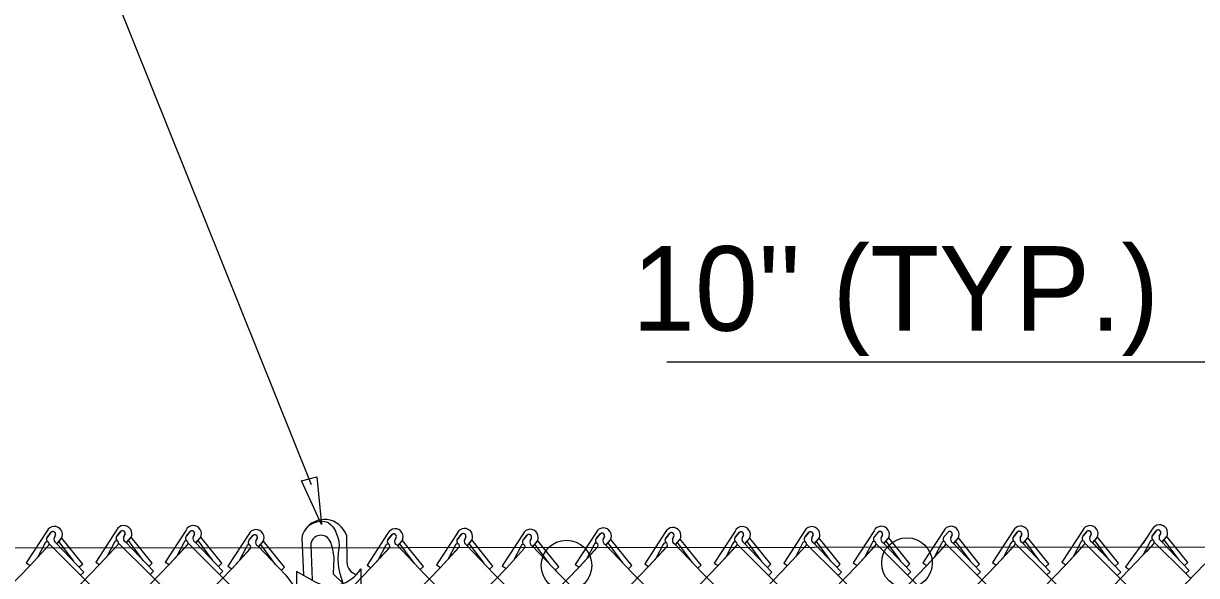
# Model space of a CAD drawing. Extents: x 0 to 1270, y 0 to 830.
# Drawn here: x 1008.4 to 1076.4, y 436.1 to 468.1 of the extents above; entities that cross this region are included whole.
import ezdxf

# ---------------------------------------------------------------- set-up
doc = ezdxf.new("R2010")
doc.units = 0
for name, color, linetype in [('CT_Dimensions', 7, 'Continuous'), ('sb_Chainlink Fence', 7, 'Continuous'), ('sb_Existing Structural Steel', 7, 'Continuous')]:
    doc.layers.add(name, color=color, linetype=linetype)

msp = doc.modelspace()

# ---------------------------------------------------------------- linework, layer by layer
at = {"layer": 'CT_Dimensions'}
for p, q in [((1025.052, 441.396), (978.462, 557.519)), ((1045.655, 448.523), (1078.154, 448.523))]:
    msp.add_line(p, q, dxfattribs=at)
msp.add_lwpolyline([(1025.371, 441.857), (1025.644, 439.085), (1024.487, 441.619)], close=True, dxfattribs=at)
at = {"layer": 'sb_Chainlink Fence'}
for p, q in [((1009.731, 438.713), (1008.522, 436.862)), ((1009.756, 438.379), (1009.977, 438.644)), ((1009.957, 438.622), (1009.756, 438.379)), ((1013.762, 438.764), (1012.553, 436.913)), ((1013.787, 438.43), (1014.008, 438.694)), ((1013.988, 438.672), (1013.787, 438.43)), ((1017.79, 438.762), (1016.581, 436.912)), ((1017.816, 438.428), (1018.037, 438.693)), ((1018.016, 438.671), (1017.816, 438.428)), ((1033.512, 438.598), (1032.303, 436.747)), ((1037.318, 438.548), (1036.109, 436.697)), ((1041.553, 438.626), (1040.347, 436.763)), ((1041.579, 438.292), (1041.8, 438.557)), ((1045.58, 438.655), (1044.372, 436.805)), ((1045.606, 438.321), (1045.827, 438.586)), ((1045.806, 438.564), (1045.606, 438.321)), ((1049.611, 438.706), (1048.403, 436.855)), ((1049.637, 438.372), (1049.858, 438.637)), ((1049.837, 438.615), (1049.637, 438.372)), ((1053.64, 438.705), (1052.431, 436.854)), ((1053.665, 438.37), (1053.886, 438.635)), ((1053.866, 438.613), (1053.665, 438.37)), ((1057.666, 438.723), (1056.457, 436.872)), ((1057.692, 438.388), (1057.913, 438.653)), ((1057.892, 438.631), (1057.692, 438.388)), ((1061.705, 438.72), (1060.496, 436.869)), ((1061.731, 438.386), (1061.952, 438.65)), ((1061.931, 438.628), (1061.731, 438.386)), ((1065.732, 438.73), (1064.523, 436.88)), ((1065.757, 438.396), (1065.979, 438.661)), ((1065.958, 438.639), (1065.757, 438.396)), ((1069.759, 438.76), (1068.55, 436.909)), ((1069.784, 438.425), (1070.006, 438.69)), ((1069.985, 438.668), (1069.784, 438.425)), ((1073.79, 438.81), (1073.262, 438.002)), ((1073.815, 438.476), (1074.037, 438.741)), ((1074.016, 438.719), (1073.815, 438.476)), ((1074.278, 438.578), (1074.197, 438.4)), ((1074.197, 438.406), (1074.278, 438.574)), ((1008.746, 436.711), (1009.825, 437.885)), ((1008.746, 436.711), (1009.818, 437.879)), ((1009.596, 437.985), (1009.194, 437.207)), ((1009.847, 437.96), (1011.67, 436.148)), ((1010.219, 438.48), (1010.138, 438.303)), ((1010.138, 438.309), (1010.219, 438.476)), ((1010.245, 438.034), (1011.867, 436.329)), ((1010.313, 437.986), (1010.559, 438.281)), ((1010.316, 437.991), (1010.56, 438.282)), ((1011.277, 436.955), (1010.422, 438.105)), ((1010.559, 438.281), (1010.577, 438.315)), ((1010.577, 438.315), (1010.592, 438.351)), ((1011.797, 436.791), (1010.583, 438.302)), ((1012.777, 436.762), (1013.856, 437.936)), ((1012.777, 436.762), (1013.849, 437.929)), ((1013.627, 438.035), (1013.225, 437.257)), ((1013.878, 438.011), (1015.701, 436.199)), ((1014.25, 438.531), (1014.169, 438.354)), ((1014.169, 438.36), (1014.25, 438.527)), ((1014.276, 438.084), (1015.898, 436.379)), ((1014.344, 438.037), (1014.59, 438.331)), ((1014.347, 438.041), (1014.591, 438.332)), ((1015.308, 437.005), (1014.453, 438.156)), ((1014.59, 438.331), (1014.608, 438.365)), ((1014.608, 438.365), (1014.623, 438.402)), ((1015.828, 436.842), (1014.614, 438.353)), ((1016.805, 436.76), (1017.884, 437.935)), ((1016.805, 436.76), (1017.877, 437.928)), ((1017.655, 438.034), (1017.253, 437.256)), ((1017.906, 438.01), (1019.729, 436.198)), ((1018.278, 438.53), (1018.197, 438.352)), ((1018.198, 438.358), (1018.278, 438.526)), ((1018.305, 438.083), (1019.926, 436.378)), ((1018.372, 438.035), (1018.618, 438.33)), ((1018.376, 438.04), (1018.62, 438.331)), ((1019.336, 437.004), (1018.482, 438.154)), ((1018.618, 438.33), (1018.636, 438.364)), ((1018.636, 438.364), (1018.652, 438.4)), ((1019.857, 436.841), (1018.642, 438.352)), ((1021.426, 438.53), (1020.217, 436.68)), ((1021.452, 438.196), (1021.673, 438.461)), ((1021.652, 438.439), (1021.452, 438.196)), ((1021.914, 438.298), (1021.833, 438.12)), ((1021.834, 438.126), (1021.914, 438.294)), ((1022.008, 437.803), (1022.254, 438.098)), ((1022.012, 437.808), (1022.256, 438.099)), ((1022.972, 436.772), (1022.118, 437.922)), ((1022.254, 438.098), (1022.273, 438.132)), ((1022.273, 438.132), (1022.288, 438.168)), ((1023.493, 436.609), (1022.278, 438.12)), ((1030, 437.9), (1031.622, 436.195)), ((1030.068, 437.853), (1030.314, 438.147)), ((1030.071, 437.857), (1030.315, 438.148)), ((1031.032, 436.821), (1030.177, 437.972)), ((1030.314, 438.147), (1030.332, 438.181)), ((1030.332, 438.181), (1030.347, 438.218)), ((1031.552, 436.658), (1030.338, 438.169)), ((1033.377, 437.869), (1032.975, 437.091)), ((1033.537, 438.263), (1033.759, 438.528)), ((1033.738, 438.506), (1033.537, 438.263)), ((1034, 438.365), (1033.919, 438.187)), ((1033.919, 438.193), (1034, 438.361)), ((1034.026, 437.918), (1035.648, 436.213)), ((1034.094, 437.871), (1034.34, 438.165)), ((1034.097, 437.875), (1034.342, 438.166)), ((1035.058, 436.839), (1034.204, 437.99)), ((1034.34, 438.165), (1034.358, 438.199)), ((1034.358, 438.199), (1034.374, 438.236)), ((1035.578, 436.676), (1034.364, 438.187)), ((1037.344, 438.214), (1037.565, 438.479)), ((1037.544, 438.457), (1037.344, 438.214)), ((1037.806, 438.315), (1037.725, 438.138)), ((1037.726, 438.144), (1037.806, 438.311)), ((1037.833, 437.869), (1039.454, 436.164)), ((1037.9, 437.821), (1038.146, 438.116)), ((1037.904, 437.826), (1038.148, 438.117)), ((1038.864, 436.79), (1038.01, 437.94)), ((1038.146, 438.116), (1038.164, 438.15)), ((1038.164, 438.15), (1038.18, 438.186)), ((1039.385, 436.626), (1038.17, 438.137)), ((1041.418, 437.898), (1041.016, 437.12)), ((1041.779, 438.535), (1041.579, 438.292)), ((1042.041, 438.394), (1041.96, 438.216)), ((1041.961, 438.222), (1042.041, 438.39)), ((1042.068, 437.947), (1043.689, 436.242)), ((1042.135, 437.899), (1042.382, 438.194)), ((1042.139, 437.904), (1042.383, 438.195)), ((1043.099, 436.868), (1042.245, 438.018)), ((1042.382, 438.194), (1042.4, 438.228)), ((1042.4, 438.228), (1042.415, 438.264)), ((1043.62, 436.705), (1042.405, 438.216)), ((1045.445, 437.927), (1045.044, 437.149)), ((1046.068, 438.423), (1045.987, 438.245)), ((1045.988, 438.251), (1046.068, 438.419)), ((1046.095, 437.976), (1047.716, 436.271)), ((1046.163, 437.929), (1046.409, 438.223)), ((1046.166, 437.933), (1046.41, 438.224)), ((1047.126, 436.897), (1046.272, 438.048)), ((1046.409, 438.223), (1046.427, 438.257)), ((1046.427, 438.257), (1046.442, 438.294)), ((1047.647, 436.734), (1046.432, 438.245)), ((1048.626, 436.704), (1049.705, 437.879)), ((1048.626, 436.704), (1049.698, 437.872)), ((1049.476, 437.978), (1049.075, 437.2)), ((1049.727, 437.953), (1051.55, 436.141)), ((1050.099, 438.473), (1050.018, 438.296)), ((1050.019, 438.302), (1050.099, 438.469)), ((1050.126, 438.027), (1051.747, 436.322)), ((1050.194, 437.979), (1050.44, 438.274)), ((1050.197, 437.984), (1050.441, 438.275)), ((1051.157, 436.948), (1050.303, 438.098)), ((1050.44, 438.274), (1050.458, 438.308)), ((1050.458, 438.308), (1050.473, 438.344)), ((1051.678, 436.784), (1050.463, 438.296)), ((1052.655, 436.703), (1053.734, 437.877)), ((1052.655, 436.703), (1053.727, 437.87)), ((1053.505, 437.976), (1053.103, 437.198)), ((1053.756, 437.952), (1055.579, 436.14)), ((1054.128, 438.472), (1054.047, 438.294)), ((1054.047, 438.301), (1054.128, 438.468)), ((1054.154, 438.025), (1055.776, 436.32)), ((1054.222, 437.978), (1054.468, 438.272)), ((1054.225, 437.982), (1054.469, 438.273)), ((1055.186, 436.946), (1054.331, 438.097)), ((1054.468, 438.272), (1054.486, 438.306)), ((1054.486, 438.306), (1054.501, 438.343)), ((1055.706, 436.783), (1054.492, 438.294)), ((1056.681, 436.721), (1057.76, 437.895)), ((1056.681, 436.721), (1057.753, 437.888)), ((1057.531, 437.994), (1057.129, 437.216)), ((1057.782, 437.97), (1059.605, 436.158)), ((1058.154, 438.49), (1058.073, 438.312)), ((1058.074, 438.319), (1058.154, 438.486)), ((1058.181, 438.043), (1059.802, 436.338)), ((1058.248, 437.996), (1058.494, 438.29)), ((1058.252, 438), (1058.496, 438.291)), ((1059.212, 436.964), (1058.358, 438.115)), ((1058.494, 438.29), (1058.512, 438.324)), ((1058.512, 438.324), (1058.528, 438.361)), ((1059.733, 436.801), (1058.518, 438.312)), ((1060.72, 436.718), (1061.799, 437.892)), ((1060.72, 436.718), (1061.792, 437.885)), ((1061.57, 437.991), (1061.168, 437.213)), ((1061.821, 437.967), (1063.644, 436.155)), ((1062.193, 438.487), (1062.112, 438.309)), ((1062.113, 438.316), (1062.193, 438.483)), ((1062.22, 438.04), (1063.841, 436.335)), ((1062.287, 437.993), (1062.534, 438.287)), ((1062.291, 437.997), (1062.535, 438.288)), ((1063.251, 436.961), (1062.397, 438.112)), ((1062.534, 438.287), (1062.552, 438.321)), ((1062.552, 438.321), (1062.567, 438.358)), ((1063.772, 436.798), (1062.557, 438.309)), ((1064.747, 436.729), (1065.826, 437.903)), ((1064.747, 436.729), (1065.819, 437.896)), ((1065.597, 438.002), (1065.195, 437.224)), ((1065.848, 437.978), (1067.671, 436.166)), ((1066.22, 438.498), (1066.139, 438.32)), ((1066.139, 438.326), (1066.22, 438.494)), ((1066.246, 438.051), (1067.868, 436.346)), ((1066.314, 438.004), (1066.56, 438.298)), ((1066.317, 438.008), (1066.562, 438.299)), ((1067.278, 436.972), (1066.424, 438.123)), ((1066.56, 438.298), (1066.578, 438.332)), ((1066.578, 438.332), (1066.594, 438.369)), ((1067.798, 436.809), (1066.584, 438.32)), ((1068.774, 436.758), (1069.853, 437.932)), ((1068.774, 436.758), (1069.846, 437.925)), ((1069.624, 438.031), (1069.222, 437.253)), ((1069.875, 438.007), (1071.698, 436.195)), ((1070.247, 438.527), (1070.166, 438.349)), ((1070.166, 438.356), (1070.247, 438.523)), ((1070.273, 438.08), (1070.88, 437.443)), ((1070.341, 438.033), (1070.587, 438.327)), ((1070.341, 438.033), (1071.963, 436.328)), ((1070.345, 438.037), (1070.589, 438.328)), ((1070.904, 437.541), (1070.451, 438.152)), ((1071.305, 437.001), (1070.451, 438.152)), ((1070.587, 438.327), (1070.605, 438.361)), ((1070.605, 438.361), (1070.621, 438.398)), ((1071.019, 437.842), (1070.611, 438.349)), ((1071.825, 436.838), (1070.611, 438.349)), ((1073.526, 438.406), (1072.232, 436.637)), ((1073.686, 438.141), (1073.284, 437.363)), ((1073.655, 438.082), (1073.455, 437.695)), ((1073.461, 437.523), (1073.884, 437.983)), ((1073.465, 437.527), (1073.877, 437.976)), ((1073.906, 438.058), (1075.729, 436.246)), ((1074.304, 438.131), (1075.926, 436.426)), ((1074.372, 438.083), (1074.618, 438.378)), ((1074.376, 438.088), (1074.62, 438.379)), ((1075.336, 437.052), (1074.482, 438.202)), ((1074.618, 438.378), (1074.636, 438.412)), ((1074.636, 438.412), (1074.652, 438.448)), ((1075.856, 436.889), (1074.642, 438.4)), ((1020.441, 436.528), (1021.52, 437.703)), ((1020.441, 436.528), (1021.513, 437.696)), ((1021.291, 437.802), (1020.889, 437.024)), ((1021.941, 437.851), (1023.562, 436.146)), ((1032.527, 436.596), (1033.606, 437.77)), ((1032.527, 436.596), (1033.599, 437.763)), ((1036.333, 436.546), (1037.412, 437.72)), ((1036.333, 436.546), (1037.405, 437.714)), ((1037.183, 437.82), (1036.781, 437.042)), ((1040.568, 436.624), (1041.647, 437.799)), ((1040.568, 436.624), (1041.64, 437.792)), ((1044.595, 436.654), (1045.674, 437.828)), ((1044.595, 436.654), (1045.667, 437.821)), ((1072.455, 436.486), (1073.671, 437.751)), ((955.627, 382.219), (1008.746, 436.711)), ((959.656, 382.241), (1012.777, 436.762)), ((963.885, 382.283), (1016.805, 436.76)), ((967.911, 382.293), (1020.441, 436.528)), ((975.97, 382.255), (1028.501, 436.578)), ((979.998, 382.277), (1032.527, 436.596)), ((984.024, 382.28), (1036.333, 436.546)), ((987.868, 382.225), (1040.568, 436.624)), ((991.895, 382.235), (1044.595, 436.654)), ((995.922, 382.227), (1048.626, 436.704)), ((999.953, 382.197), (1052.655, 436.703)), ((1003.982, 382.22), (1056.681, 436.721)), ((1008.008, 382.223), (1060.72, 436.718)), ((1008.522, 436.862), (1008.746, 436.711)), ((1011.797, 436.791), (1011.6, 436.611)), ((1012.023, 382.225), (1064.747, 436.729)), ((1012.553, 436.913), (1012.777, 436.762)), ((1015.828, 436.842), (1015.631, 436.662)), ((1016.05, 382.235), (1068.774, 436.758)), ((1016.581, 436.912), (1016.805, 436.76)), ((1019.857, 436.841), (1019.66, 436.66)), ((1020.217, 436.68), (1020.441, 436.528)), ((1024.108, 382.197), (1076.833, 436.807)), ((1031.552, 436.658), (1031.355, 436.477)), ((1032.303, 436.747), (1032.527, 436.596)), ((1035.578, 436.676), (1035.381, 436.495)), ((1036.109, 436.697), (1036.333, 436.546)), ((1039.385, 436.626), (1039.188, 436.446)), ((1040.347, 436.763), (1040.568, 436.624)), ((1043.62, 436.705), (1043.423, 436.524)), ((1044.372, 436.805), (1044.595, 436.654)), ((1047.647, 436.734), (1047.45, 436.553)), ((1048.403, 436.855), (1048.626, 436.704)), ((1051.678, 436.784), (1051.481, 436.604)), ((1052.431, 436.854), (1052.655, 436.703)), ((1055.706, 436.783), (1055.509, 436.603)), ((1056.457, 436.872), (1056.681, 436.721)), ((1059.733, 436.801), (1059.536, 436.621)), ((1060.496, 436.869), (1060.72, 436.718)), ((1063.772, 436.798), (1063.575, 436.618)), ((1064.523, 436.88), (1064.747, 436.729)), ((1067.798, 436.809), (1067.601, 436.628)), ((1068.55, 436.909), (1068.774, 436.758)), ((1071.825, 436.838), (1071.628, 436.658)), ((1072.232, 436.637), (1072.455, 436.486)), ((1075.856, 436.889), (1075.659, 436.708)), ((1011.867, 436.329), (1011.67, 436.148)), ((1011.67, 436.148), (1066.316, 381.464)), ((1015.898, 436.379), (1015.701, 436.199)), ((1015.701, 436.199), (1070.371, 381.556)), ((1019.926, 436.378), (1019.729, 436.198)), ((1019.729, 436.198), (1074.415, 381.576)), ((1020.077, 382.227), (1072.455, 436.486)), ((1031.622, 436.195), (1085.642, 382.286)), ((1035.648, 436.213), (1090.432, 381.402)), ((1039.188, 436.446), (1094.487, 381.494)), ((1043.689, 436.242), (1098.531, 381.514)), ((1047.716, 436.271), (1102.424, 381.3)), ((1051.747, 436.322), (1051.55, 436.141)), ((1051.55, 436.141), (1087.218, 400.727)), ((1055.776, 436.32), (1055.579, 436.14)), ((1055.579, 436.14), (1089.078, 402.691)), ((1059.802, 436.338), (1059.605, 436.158)), ((1059.605, 436.158), (1091.036, 404.701)), ((1063.841, 436.335), (1063.644, 436.155)), ((1063.644, 436.155), (1093.051, 406.762)), ((1067.868, 436.346), (1067.671, 436.166)), ((1067.671, 436.166), (1074.138, 429.701)), ((1071.698, 436.195), (1074.07, 433.823)), ((1071.963, 436.328), (1071.766, 436.148)), ((1075.926, 436.426), (1075.729, 436.246)), ((1075.729, 436.246), (1076, 435.974))]:
    msp.add_line(p, q, dxfattribs=at)
for centre, radius, start, end in [((1010.151, 438.508), 0.468, 331.07013, 153.97678), ((1010.074, 438.525), 0.152, 342.81176, 140.43381), ((1010.074, 438.526), 0.152, 341.03136, 129.5144), ((1014.182, 438.559), 0.468, 331.07013, 153.97678), ((1014.105, 438.576), 0.152, 342.81176, 140.43381), ((1014.105, 438.577), 0.152, 341.03136, 129.5144), ((1018.21, 438.557), 0.468, 331.07013, 153.97678), ((1018.133, 438.574), 0.152, 342.81176, 140.43381), ((1018.134, 438.575), 0.152, 341.03136, 129.5144), ((1021.846, 438.325), 0.468, 331.07013, 153.97678), ((1029.906, 438.374), 0.468, 331.07013, 153.97678), ((1033.932, 438.392), 0.468, 331.07013, 153.97678), ((1033.855, 438.41), 0.152, 342.81176, 140.43381), ((1033.856, 438.41), 0.152, 341.03136, 129.5144), ((1037.738, 438.343), 0.468, 331.07013, 153.97678), ((1041.973, 438.421), 0.468, 331.07013, 153.97678), ((1041.896, 438.438), 0.152, 342.81176, 140.43381), ((1041.897, 438.439), 0.152, 341.03136, 129.5144), ((1046.001, 438.45), 0.468, 331.07013, 153.97678), ((1045.923, 438.468), 0.152, 342.81176, 140.43381), ((1045.924, 438.468), 0.152, 341.03136, 129.5144), ((1050.032, 438.501), 0.468, 331.07013, 153.97678), ((1049.954, 438.518), 0.152, 342.81176, 140.43381), ((1049.955, 438.519), 0.152, 341.03136, 129.5144), ((1054.06, 438.499), 0.468, 331.07013, 153.97678), ((1053.983, 438.517), 0.152, 342.81176, 140.43381), ((1053.983, 438.517), 0.152, 341.03136, 129.5144), ((1058.086, 438.518), 0.468, 331.07013, 153.97678), ((1058.009, 438.535), 0.152, 342.81176, 140.43381), ((1058.01, 438.536), 0.152, 341.03136, 129.5144), ((1062.125, 438.515), 0.468, 331.07013, 153.97678), ((1062.048, 438.532), 0.152, 342.81176, 140.43381), ((1062.049, 438.533), 0.152, 341.03136, 129.5144), ((1066.152, 438.525), 0.468, 331.07013, 153.97678), ((1066.075, 438.543), 0.152, 342.81176, 140.43381), ((1066.076, 438.543), 0.152, 341.03136, 129.5144), ((1070.179, 438.554), 0.468, 331.07013, 153.97678), ((1070.102, 438.572), 0.152, 342.81176, 140.43381), ((1070.103, 438.572), 0.152, 341.03136, 129.5144), ((1074.21, 438.605), 0.468, 331.07013, 153.97678), ((1074.133, 438.622), 0.152, 342.81176, 140.43381), ((1074.134, 438.623), 0.152, 341.03136, 129.5144), ((1009.722, 437.963), 0.128, 319.31846, 170.36656), ((1009.887, 438.238), 0.192, 140.49866, 233.30225), ((1009.892, 438.238), 0.195, 133.96419, 232.53136), ((1010.332, 438.224), 0.209, 156.78028, 245.45483), ((1013.753, 438.014), 0.128, 319.31846, 170.36656), ((1013.918, 438.289), 0.192, 140.49866, 233.30225), ((1013.923, 438.289), 0.195, 133.96419, 232.53136), ((1014.363, 438.275), 0.209, 156.78028, 245.45483), ((1017.781, 438.012), 0.128, 319.31846, 170.36656), ((1017.946, 438.287), 0.192, 140.49866, 233.30225), ((1017.951, 438.287), 0.195, 133.96419, 232.53136), ((1018.392, 438.273), 0.209, 156.78028, 245.45483), ((1021.417, 437.78), 0.128, 319.31846, 170.36656), ((1021.582, 438.055), 0.192, 140.49866, 233.30225), ((1021.587, 438.055), 0.195, 133.96419, 232.53136), ((1021.769, 438.342), 0.152, 342.81176, 140.43381), ((1021.77, 438.343), 0.152, 341.03136, 129.5144), ((1022.028, 438.041), 0.209, 156.78028, 245.45483), ((1033.503, 437.848), 0.128, 319.31846, 170.36656), ((1033.668, 438.122), 0.192, 140.49866, 233.30225), ((1033.673, 438.123), 0.195, 133.96419, 232.53136), ((1034.113, 438.109), 0.209, 156.78028, 245.45483), ((1037.309, 437.798), 0.128, 319.31846, 170.36656), ((1037.474, 438.073), 0.192, 140.49866, 233.30225), ((1037.479, 438.073), 0.195, 133.96419, 232.53136), ((1037.661, 438.36), 0.152, 342.81176, 140.43381), ((1037.662, 438.361), 0.152, 341.03136, 129.5144), ((1037.92, 438.059), 0.209, 156.78028, 245.45483), ((1041.544, 437.876), 0.128, 319.31846, 170.36656), ((1041.709, 438.151), 0.192, 140.49866, 233.30225), ((1041.714, 438.151), 0.195, 133.96419, 232.53136), ((1042.155, 438.137), 0.209, 156.78028, 245.45483), ((1045.571, 437.906), 0.128, 319.31846, 170.36656), ((1045.736, 438.18), 0.192, 140.49866, 233.30225), ((1045.741, 438.181), 0.195, 133.96419, 232.53136), ((1046.182, 438.167), 0.209, 156.78028, 245.45483), ((1049.602, 437.956), 0.128, 319.31846, 170.36656), ((1049.767, 438.231), 0.192, 140.49866, 233.30225), ((1049.772, 438.231), 0.195, 133.96419, 232.53136), ((1050.213, 438.217), 0.209, 156.78028, 245.45483), ((1053.631, 437.955), 0.128, 319.31846, 170.36656), ((1053.796, 438.229), 0.192, 140.49866, 233.30225), ((1053.801, 438.23), 0.195, 133.96419, 232.53136), ((1054.241, 438.216), 0.209, 156.78028, 245.45483), ((1057.657, 437.973), 0.128, 319.31846, 170.36656), ((1057.822, 438.247), 0.192, 140.49866, 233.30225), ((1057.827, 438.248), 0.195, 133.96419, 232.53136), ((1058.268, 438.234), 0.209, 156.78028, 245.45483), ((1061.696, 437.97), 0.128, 319.31846, 170.36656), ((1061.861, 438.245), 0.192, 140.49866, 233.30225), ((1061.866, 438.245), 0.195, 133.96419, 232.53136), ((1062.307, 438.231), 0.209, 156.78028, 245.45483), ((1065.723, 437.981), 0.128, 319.31846, 170.36656), ((1065.888, 438.255), 0.192, 140.49866, 233.30225), ((1065.893, 438.255), 0.195, 133.96419, 232.53136), ((1066.333, 438.241), 0.209, 156.78028, 245.45483), ((1069.75, 438.01), 0.128, 319.31846, 170.36656), ((1069.915, 438.284), 0.192, 140.49866, 233.30225), ((1069.92, 438.285), 0.195, 133.96419, 232.53136), ((1070.36, 438.271), 0.209, 156.78028, 245.45483), ((1073.781, 438.06), 0.128, 319.31846, 170.36656), ((1073.946, 438.335), 0.192, 140.49866, 233.30225), ((1073.951, 438.335), 0.195, 133.96419, 232.53136), ((1074.391, 438.321), 0.209, 156.78028, 245.45483)]:
    msp.add_arc(centre, radius, start, end, dxfattribs=at)
at = {"layer": 'sb_Existing Structural Steel'}
for p, q in [((1026.047, 439.177), (1026.161, 439.09)), ((1026.161, 439.09), (1026.219, 439.038)), ((1026.219, 439.038), (1026.295, 438.95)), ((1026.295, 438.95), (1026.441, 438.712)), ((1026.586, 438.372), (1026.441, 438.712)), ((1029.486, 438.579), (1028.277, 436.729)), ((1024.491, 438.299), (1024.601, 436.149)), ((1025.016, 437.89), (1025.104, 435.883)), ((1026.134, 438.119), (1026.249, 437.746)), ((1026.656, 438.114), (1026.586, 438.372)), ((1026.673, 437.859), (1026.656, 438.114)), ((1027.078, 438.476), (1027.113, 436.918)), ((1029.511, 438.245), (1029.732, 438.51)), ((1029.712, 438.488), (1029.511, 438.245)), ((1029.974, 438.347), (1029.893, 438.169)), ((1029.893, 438.175), (1029.973, 438.343)), ((831.299, 437.616), (1116.746, 437.817)), ((1026.249, 437.746), (1026.293, 437.531)), ((1026.293, 437.531), (1026.346, 437.15)), ((1026.605, 437.039), (1026.63, 437.454)), ((1026.63, 437.454), (1026.673, 437.859)), ((1028.501, 436.578), (1029.579, 437.752)), ((1028.501, 436.578), (1029.573, 437.745)), ((1029.351, 437.851), (1028.949, 437.073)), ((1023.493, 436.609), (1023.296, 436.428)), ((1026.346, 437.15), (1026.319, 436.231)), ((1026.639, 436.599), (1026.605, 437.039)), ((1026.712, 436.228), (1026.639, 436.599)), ((1027.909, 436.517), (1027.921, 434.905)), ((1028.277, 436.729), (1028.501, 436.578)), ((1023.562, 436.146), (1024.174, 435.345)), ((1024.182, 436.362), (1024.19, 434.819)), ((1025.163, 435.821), (1024.182, 436.362)), ((1026.893, 435.671), (1026.319, 436.231)), ((1026.893, 435.671), (1026.712, 436.228))]:
    msp.add_line(p, q, dxfattribs=at)
for centre in [(1039.837, 436.713), (1059.571, 436.857)]:
    msp.add_circle(centre, 1.465, dxfattribs=at)
for centre, radius, start, end in [((1025.621, 438.114), 1.145, 68.16539, 170.69014), ((1025.805, 438.029), 1.349, 19.36943, 147.47022), ((1029.829, 438.392), 0.152, 341.03136, 129.5144), ((1025.603, 437.875), 0.587, 20.38717, 178.54741), ((1029.477, 437.83), 0.128, 319.31846, 170.36656), ((1029.642, 438.104), 0.192, 140.49866, 233.30225), ((1029.647, 438.105), 0.195, 133.96419, 232.53136), ((1029.829, 438.392), 0.152, 342.81176, 140.43381), ((1030.087, 438.091), 0.209, 156.78028, 245.45483), ((1026.183, 437.562), 2.018, 239.64369, 328.81459), ((1027.855, 436.914), 0.742, 179.69276, 255.28146)]:
    msp.add_arc(centre, radius, start, end, dxfattribs=at)

# ---------------------------------------------------------------- texts
at = {"layer": 'CT_Dimensions'}
msp.add_text("10'' (TYP.)", height=4.9005, dxfattribs=at).set_placement((1043.642, 450.321))

doc.saveas('drawing.dxf')
